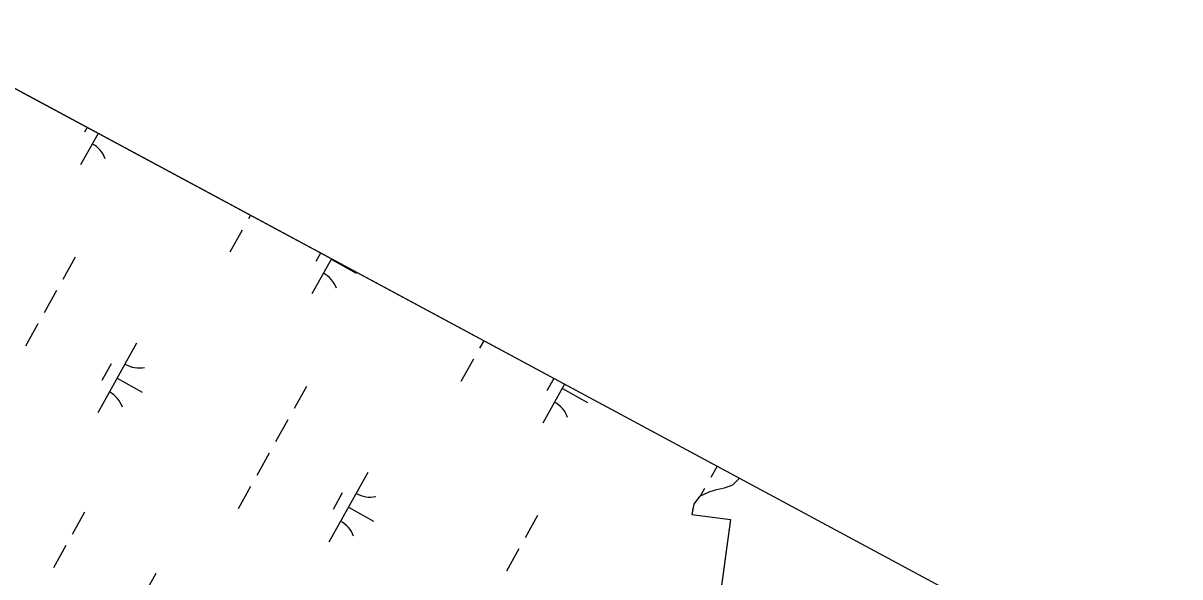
# Model space of a CAD drawing. Extents: x 3923531 to 3943530, y 207391 to 229799.
# Drawn here: x 3934092 to 3934818, y 226001 to 226348 of the extents above; entities that cross this region are included whole.
import ezdxf

# ---------------------------------------------------------------- set-up
doc = ezdxf.new("R2010")
doc.units = 0
for name, color, linetype in [('V-GRID-FRAM', 7, 'Continuous'), ('V-TOPO-SHOR', 7, 'Continuous'), ('V-WETL-SWMP', 7, 'Continuous')]:
    doc.layers.add(name, color=color, linetype=linetype)

msp = doc.modelspace()

# ---------------------------------------------------------------- linework, layer by layer
at = {"layer": 'V-GRID-FRAM'}
msp.add_lwpolyline([(3941569.42, 222286.79), (3934196.47, 209089.08), (3926890.07, 213186.24), (3934009.8, 226348.12), (3941569.42, 222286.79)], dxfattribs=at)
at = {"layer": 'V-TOPO-SHOR'}
msp.add_lwpolyline([(3934541.49, 226062.47), (3934537.13, 226058.08), (3934531.95, 226056.08), (3934526.38, 226054.87), (3934522.4, 226053.66), (3934516.44, 226050.86), (3934512.87, 226046.07), (3934511.69, 226039.7), (3934535.99, 226036.58), (3934521.15, 225927.84)], dxfattribs=at)
at = {"layer": 'V-WETL-SWMP'}
for p, q in [((3934009.8, 226348.12), (3934541.49, 226062.47)), ((3934131.85, 226282.55), (3934130.21, 226279.6)), ((3934138.65, 226278.89), (3934127.68, 226259.25)), ((3934234.35, 226227.48), (3934233.09, 226225.23)), ((3934229.19, 226218.24), (3934221.38, 226204.27)), ((3934278.4, 226203.81), (3934275.42, 226198.48)), ((3934124.32, 226201.22), (3934116.52, 226187.26)), ((3934285.2, 226200.16), (3934272.89, 226178.13)), ((3934285.08, 226199.95), (3934300.8, 226191.18)), ((3934112.62, 226180.27), (3934104.81, 226166.3)), ((3934100.91, 226159.32), (3934093.11, 226145.35)), ((3934162.87, 226147.13), (3934138.49, 226103.48)), ((3934380.9, 226148.75), (3934378.3, 226144.1)), ((3934374.4, 226137.12), (3934366.6, 226123.15)), ((3934146.87, 226134.31), (3934141.02, 226123.83)), ((3934150.68, 226125.31), (3934166.39, 226116.53)), ((3934424.95, 226125.08), (3934420.64, 226117.35)), ((3934269.53, 226120.1), (3934261.73, 226106.13)), ((3934431.75, 226121.43), (3934418.1, 226097)), ((3934430.3, 226118.83), (3934446.01, 226110.05)), ((3934257.83, 226099.15), (3934250.03, 226085.18)), ((3934246.12, 226078.2), (3934238.32, 226064.23)), ((3934308.08, 226066.01), (3934283.7, 226022.36)), ((3934527.45, 226070.02), (3934523.52, 226062.98)), ((3934234.42, 226057.24), (3934226.62, 226043.28)), ((3934537.12, 226058.08), (3934531.95, 226056.08)), ((3934541.49, 226062.47), (3934537.12, 226058.08)), ((3934292.08, 226053.18), (3934286.23, 226042.71)), ((3934516.44, 226050.86), (3934512.87, 226046.07)), ((3934522.41, 226053.66), (3934516.44, 226050.86)), ((3934519.62, 226055.99), (3934516.86, 226051.06)), ((3934526.38, 226054.87), (3934522.41, 226053.66)), ((3934531.95, 226056.08), (3934526.38, 226054.87)), ((3934295.89, 226044.18), (3934311.61, 226035.4)), ((3934512.87, 226046.07), (3934511.69, 226039.7)), ((3934512.27, 226042.85), (3934511.81, 226042.02)), ((3934130.21, 226041.06), (3934122.4, 226027.09)), ((3934414.75, 226038.98), (3934406.94, 226025.01)), ((3934511.69, 226039.7), (3934535.99, 226036.58)), ((3934535.99, 226036.58), (3934521.15, 225927.84)), ((3934118.5, 226020.11), (3934110.7, 226006.14)), ((3934403.04, 226018.02), (3934395.24, 226004.06)), ((3934174.88, 226002.69), (3934150.5, 225959.04))]:
    msp.add_line(p, q, dxfattribs=at)
for centre, start, end in [((3934126.61, 226256.85), 20.03808, 61.58174), ((3934271.82, 226175.72), 20.03808, 61.58174), ((3934164.36, 226149.3), 240.03808, 281.58174), ((3934137.41, 226101.08), 20.03808, 61.58174), ((3934417.03, 226094.6), 20.03808, 61.58174), ((3934309.57, 226068.18), 240.03808, 281.58174), ((3934282.63, 226019.95), 20.03808, 61.58174)]:
    msp.add_arc(centre, 17.62, start, end, dxfattribs=at)

doc.saveas('drawing.dxf')
